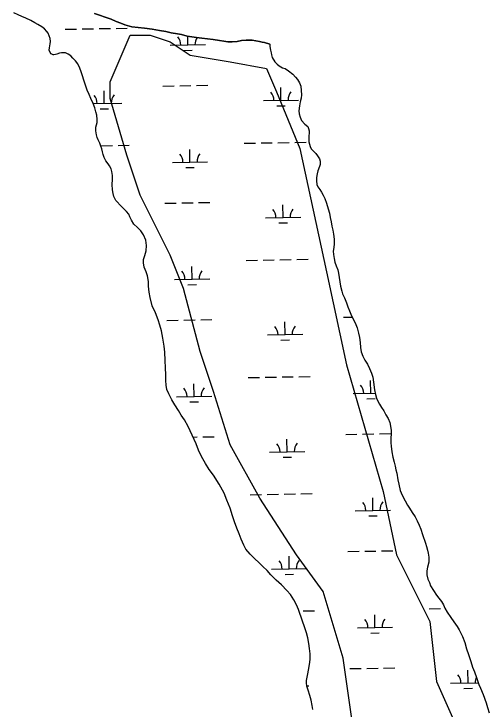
# Model space of a CAD drawing. Extents: x 3903937 to 3942190, y 260677 to 286651.
# Drawn here: x 3914122 to 3915471, y 272772 to 274746 of the extents above; entities that cross this region are included whole.
import ezdxf

# ---------------------------------------------------------------- set-up
doc = ezdxf.new("R2010")
doc.units = 0
for name, color, linetype in [('V-SITE-VEGE', 7, 'Continuous'), ('V-TOPO-SHOR', 7, 'Continuous'), ('V-WETL-SWMP', 7, 'Continuous')]:
    doc.layers.add(name, color=color, linetype=linetype)

msp = doc.modelspace()

# ---------------------------------------------------------------- linework, layer by layer
at = {"layer": 'V-SITE-VEGE'}
msp.add_lwpolyline([(3915094.7, 272651.8), (3915075.8, 272784.3), (3915056.8, 272916.7), (3915000.1, 273106), (3914924.4, 273210.1), (3914820.4, 273370.9), (3914735.3, 273522.3), (3914688, 273673.7), (3914650.2, 273787.2), (3914602.9, 273967), (3914565.1, 274061.6), (3914480, 274231.9), (3914442.1, 274345.5), (3914394.8, 274506.3), (3914394.8, 274553.7), (3914451.6, 274686.1), (3914508.3, 274686.1), (3914565.1, 274667.2), (3914621.8, 274629.4), (3914735.3, 274610.4), (3914839.3, 274591.5), (3914867.7, 274525.3), (3914933.9, 274364.4), (3915009.6, 274014.3), (3915066.3, 273749.4), (3915170.3, 273389.8), (3915208.2, 273210.1), (3915302.7, 273020.8), (3915321.6, 272850.5), (3915397.3, 272680.2)], dxfattribs=at)
at = {"layer": 'V-TOPO-SHOR'}
for points in [[(3914489.6, 274049.3), (3914493, 274060.4), (3914497.2, 274073.8), (3914498.6, 274088.4), (3914496.1, 274104.2), (3914490.1, 274119.1), (3914482.4, 274130.5), (3914472.5, 274139.4), (3914462.6, 274148.8), (3914455.7, 274160.2), (3914450.9, 274170.4), (3914447.7, 274177.8), (3914440.9, 274185.6), (3914433.3, 274193.5), (3914427.4, 274199.3), (3914411, 274216.9), (3914405.8, 274227.5), (3914403.3, 274236.1), (3914401.3, 274246.4), (3914401.1, 274261.7), (3914401.8, 274275.6), (3914401.7, 274287.8), (3914400, 274298.4), (3914397.9, 274305.9), (3914393.1, 274314.5), (3914389.1, 274320.4), (3914382.7, 274329), (3914377.5, 274338.4), (3914375.4, 274346.7), (3914373.4, 274354.9), (3914371.3, 274363.2), (3914368.5, 274370.7), (3914365.7, 274378.9), (3914361.2, 274389.1), (3914358.4, 274395.4), (3914356, 274402.9), (3914353.9, 274414.3), (3914354.6, 274424.9), (3914358, 274438), (3914358.3, 274446.1), (3914357.4, 274458.4), (3914354.6, 274468.6), (3914351, 274479.8), (3914346.5, 274491.7), (3914340.1, 274506.4), (3914335.3, 274517.2), (3914330, 274530), (3914324.2, 274546.5), (3914312.6, 274581.4), (3914308.5, 274592.4), (3914302.9, 274604.1), (3914296.5, 274612.8), (3914289.3, 274620.6), (3914283, 274626.8), (3914275.8, 274632.3), (3914267.9, 274635.3), (3914260.4, 274635.7), (3914256.5, 274635.6), (3914251.3, 274634.8), (3914243.9, 274632.4), (3914239.9, 274630.7), (3914235.2, 274629.9), (3914232.9, 274630.3), (3914227.3, 274633), (3914224.5, 274636.9), (3914222.1, 274643.2), (3914222.4, 274650.3), (3914224.7, 274661.7), (3914225.8, 274668.1), (3914224.9, 274676.3), (3914219.2, 274692), (3914215.2, 274696.3), (3914208.5, 274703.8), (3914200.5, 274710), (3914189.4, 274716.6), (3914181.1, 274721.2), (3914170, 274727.4), (3914155.7, 274734.4), (3914143.9, 274739), (3914133.6, 274743.3), (3914121.7, 274749.1)], [(3914848.4, 274660.6), (3914832.8, 274664.8), (3914826.1, 274666.3), (3914819.3, 274668.2), (3914809, 274670.1), (3914798.2, 274671.6), (3914790.7, 274671.9), (3914780.8, 274671.8), (3914768.1, 274670.5), (3914755.4, 274668), (3914741.5, 274666.7), (3914728.8, 274667), (3914718.1, 274668.8), (3914705, 274670.7), (3914687.5, 274673.3), (3914671.6, 274675.5), (3914654.9, 274677), (3914640.2, 274679.2), (3914627.1, 274680.7), (3914613.5, 274683.3), (3914597.6, 274687.5), (3914585.7, 274689.4), (3914568.2, 274692.8), (3914553.1, 274696.6), (3914535.2, 274699.6), (3914514.1, 274703.4), (3914492.2, 274705.9), (3914474.3, 274707.3), (3914456.5, 274710), (3914437, 274715.3), (3914425.4, 274719.6), (3914412.2, 274724.6), (3914397.5, 274731.2), (3914380.8, 274737), (3914364.8, 274742.4), (3914350.5, 274747.8)], [(3914848.4, 274660.6), (3914848.8, 274653.4), (3914850.1, 274643.1), (3914852.2, 274635.6), (3914853, 274630), (3914854.8, 274622.9)], [(3914854.8, 274622.9), (3914862.4, 274610.3), (3914869.2, 274603.6), (3914875.2, 274598.9), (3914884, 274593.5), (3914891.9, 274590.8), (3914901.4, 274585), (3914913.8, 274574.8), (3914921.4, 274567), (3914927, 274559.9), (3914932.6, 274550.1), (3914935.9, 274541), (3914937.6, 274528.8), (3914938.5, 274516.5), (3914937, 274506.6), (3914934.7, 274496.3), (3914932.9, 274485.2), (3914931, 274471.4), (3914931.5, 274462.3), (3914934, 274452.8), (3914938.4, 274443.4), (3914947.6, 274433.6), (3914956, 274426.1), (3914958, 274420.6), (3914959.6, 274414.7), (3914959.7, 274408), (3914959.4, 274400.1), (3914958.7, 274390.6), (3914959.2, 274382.7), (3914960.8, 274376.4), (3914963.2, 274370.1), (3914966.1, 274363.4), (3914971.3, 274357.5), (3914978.9, 274350.1), (3914984.1, 274343.4), (3914989.3, 274334.7), (3914990.9, 274328), (3914991, 274318.9), (3914989.1, 274312.6), (3914984.5, 274300.3), (3914982.6, 274292.4), (3914980.7, 274281.3), (3914980.4, 274272.6), (3914982.1, 274262.3), (3914984.5, 274255.6), (3914990.1, 274247.8), (3914994.6, 274240.3), (3914999.8, 274231.6), (3915004.2, 274222.2), (3915009.1, 274208.4), (3915014, 274192.6), (3915017.7, 274180), (3915019.8, 274168.2), (3915022.3, 274155.9), (3915024.4, 274143.7), (3915026.9, 274132.3), (3915028.9, 274121.2), (3915031.1, 274106.2), (3915031.2, 274093.2), (3915030.5, 274083.3), (3915028.6, 274073), (3915028.7, 274063.5), (3915030.8, 274052), (3915033.3, 274041.8), (3915036.5, 274031.1), (3915041, 274019.3), (3915043.1, 274009.8), (3915045.2, 273998), (3915049, 273973.1), (3915052.3, 273958.9), (3915054.7, 273951.4), (3915060, 273940.4), (3915066.4, 273925.8), (3915069.7, 273914.8), (3915074.2, 273903), (3915079.9, 273889.2), (3915090.7, 273868.7), (3915096, 273854.6), (3915100.5, 273839.6), (3915102.6, 273827.3), (3915104.7, 273813.1), (3915105.3, 273798.9), (3915107.3, 273787.1), (3915112.2, 273774.1), (3915117.9, 273762.6), (3915125.5, 273751.6), (3915131.1, 273739.4), (3915136.8, 273725.7), (3915140.5, 273714.6), (3915143, 273700.4), (3915145.2, 273679.1), (3915148.1, 273665.7), (3915150.9, 273655.4), (3915154.6, 273646.8), (3915159.8, 273638.1), (3915165.4, 273629.1), (3915171.9, 273619.6), (3915177.9, 273608.2), (3915183.9, 273597.2), (3915188.8, 273585.8), (3915191.3, 273575.9)], [(3914970.5, 272770.8), (3914968.4, 272782.6), (3914965.5, 272797.9), (3914962.2, 272811.3), (3914956.9, 272825.8), (3914953.3, 272837.6), (3914952.4, 272846.7), (3914952.7, 272853.4), (3914954.2, 272863.3), (3914956.5, 272872.4), (3914958.4, 272883), (3914961, 272899.2), (3914962.4, 272913.4), (3914962.6, 272928.8), (3914961.3, 272944.6), (3914958.8, 272958.7), (3914955.9, 272974.9), (3914952.2, 272989), (3914946.9, 273005.9), (3914940.8, 273022.4), (3914929.5, 273055.5), (3914923.8, 273068.4), (3914916.6, 273082.9), (3914906.6, 273097.4), (3914896.6, 273108.8), (3914881.5, 273124.8), (3914866, 273138.8), (3914851.6, 273153.7), (3914840.5, 273165.4), (3914828.9, 273177.1), (3914818.2, 273187.6), (3914804.9, 273200.3), (3914792.2, 273212.6), (3914780.6, 273226.2), (3914774.4, 273237.5), (3914766.7, 273255.2), (3914761.4, 273270.2), (3914755, 273286.5), (3914748.1, 273304.1), (3914742.8, 273320.7), (3914735.6, 273342.5), (3914726.4, 273365.4), (3914718.4, 273385.1), (3914704.5, 273411), (3914688.7, 273436.8), (3914676.3, 273453), (3914665.5, 273469.4), (3914654.6, 273489.2), (3914646.2, 273507.9), (3914638.9, 273525.6), (3914616.8, 273575), (3914605.6, 273593.4), (3914596.8, 273607.1), (3914589.2, 273620.1), (3914578.8, 273636.1), (3914570.3, 273650.7), (3914561.9, 273667.5), (3914556.3, 273680.1), (3914553.8, 273691.9), (3914553.2, 273705.7), (3914553.1, 273721.5), (3914552.1, 273741.2), (3914551.1, 273762.4), (3914550.1, 273785.7), (3914548, 273803), (3914544.6, 273825.1), (3914540.4, 273845.9), (3914535.9, 273862.1), (3914531.1, 273877.4), (3914523.4, 273897), (3914514.5, 273917.4), (3914508.4, 273940.7), (3914505.4, 273956), (3914504.1, 273972.9), (3914504, 273986.7), (3914501.1, 274002.1), (3914497, 274013.9), (3914491.7, 274027.2), (3914489.2, 274039.8), (3914489.6, 274049.3)], [(3915191.3, 273575.9), (3915193, 273562.9), (3915193.1, 273553.4), (3915192, 273542.3), (3915192.1, 273528.5), (3915193, 273518.6), (3915195.1, 273502.8), (3915197.3, 273487.8), (3915201, 273473.6), (3915204.2, 273462.2), (3915206.3, 273451.9), (3915208.8, 273442.1), (3915211.7, 273423.5), (3915214.2, 273410.9), (3915218.8, 273393.1), (3915224, 273380.1), (3915232.9, 273363.2), (3915239.3, 273351), (3915244.9, 273342.4), (3915252.6, 273330.6), (3915260.6, 273318.4), (3915266.6, 273307), (3915272.3, 273294.4), (3915277.2, 273283.4), (3915281.7, 273267.6), (3915290.2, 273243.2), (3915293.1, 273234.1), (3915295.9, 273223.9), (3915298, 273214.8), (3915300.1, 273203.3), (3915299.4, 273189.5), (3915296, 273175.6), (3915294.5, 273164.9), (3915294.2, 273153.9), (3915297.1, 273141.6), (3915301.2, 273131.4), (3915304.8, 273121.9), (3915313.3, 273108.6), (3915321.7, 273096), (3915328.1, 273087.4), (3915335.3, 273077.5), (3915341, 273068.1), (3915345.4, 273059.1), (3915351.8, 273047.7), (3915361.9, 273032.3), (3915371.1, 273019.8), (3915380.3, 273006.8), (3915385.9, 272997.4), (3915395.6, 272978.5), (3915401.7, 272961.2), (3915407, 272943.8), (3915412.7, 272927.3), (3915418.8, 272907.5), (3915423.7, 272891.4), (3915429, 272878), (3915434.7, 272861.8), (3915442, 272841.7), (3915446.9, 272831.9), (3915453.8, 272813.8), (3915462.3, 272790.1), (3915466.8, 272777.1), (3915470.9, 272761.8)]]:
    msp.add_lwpolyline(points, dxfattribs=at)
at = {"layer": 'V-WETL-SWMP'}
for p, q in [((3914267.6, 274702.7), (3914299.6, 274703.3)), ((3914315.6, 274703.6), (3914347.6, 274704.1)), ((3914363.6, 274704.4), (3914395.6, 274705)), ((3914411.6, 274705.3), (3914443.6, 274705.8)), ((3914615.8, 274658.1), (3914615.3, 274683)), ((3914565.8, 274657.2), (3914665.8, 274659)), ((3914604, 274642.5), (3914628, 274642.9)), ((3914378.2, 274492), (3914377.6, 274528)), ((3914544.4, 274541.4), (3914576.4, 274542)), ((3914592.4, 274542.2), (3914624.4, 274542.8)), ((3914640.4, 274543.1), (3914672.4, 274543.6)), ((3914880, 274500.9), (3914879.4, 274536.9)), ((3914346.6, 274491.5), (3914428.2, 274492.9)), ((3914830, 274500), (3914930, 274501.7)), ((3914868.3, 274485.2), (3914892.3, 274485.6)), ((3914366.5, 274476.4), (3914390.5, 274476.8)), ((3914369.5, 274371.8), (3914401.4, 274372.3)), ((3914417.4, 274372.6), (3914449.4, 274373.2)), ((3914775.3, 274378.9), (3914807.3, 274379.5)), ((3914823.3, 274379.8), (3914855.3, 274380.3)), ((3914871.3, 274380.6), (3914903.3, 274381.2)), ((3914919.3, 274381.5), (3914951.3, 274382)), ((3914621.6, 274325.5), (3914621, 274361.5)), ((3914571.6, 274324.6), (3914671.6, 274326.4)), ((3914609.9, 274309.8), (3914633.9, 274310.3)), ((3914550.3, 274208.8), (3914582.3, 274209.3)), ((3914598.3, 274209.6), (3914630.2, 274210.2)), ((3914646.2, 274210.5), (3914678.2, 274211)), ((3914885.9, 274168.2), (3914885.2, 274204.2)), ((3914835.9, 274167.4), (3914935.9, 274169.1)), ((3914874.1, 274152.6), (3914898.1, 274153)), ((3914781.2, 274046.3), (3914813.1, 274046.9)), ((3914829.1, 274047.1), (3914861.1, 274047.7)), ((3914877.1, 274048), (3914909.1, 274048.6)), ((3914925.1, 274048.8), (3914957.1, 274049.4)), ((3914627.5, 273992.8), (3914626.8, 274028.8)), ((3914577.5, 273992), (3914677.5, 273993.7)), ((3914615.8, 273977.2), (3914639.7, 273977.6)), ((3914556.1, 273876.1), (3914588.1, 273876.7)), ((3914604.1, 273877), (3914636.1, 273877.5)), ((3914652.1, 273877.8), (3914684.1, 273878.4)), ((3915057.9, 273885), (3915081.9, 273885.4)), ((3914891.7, 273835.6), (3914891.1, 273871.6)), ((3914841.7, 273834.7), (3914941.7, 273836.5)), ((3914880, 273820), (3914904, 273820.4)), ((3914835, 273714.5), (3914867, 273715.1)), ((3914883, 273715.4), (3914915, 273715.9)), ((3914931, 273716.2), (3914963, 273716.8)), ((3914633.3, 273660.2), (3914632.7, 273696.2)), ((3914787, 273713.7), (3914819, 273714.2)), ((3915135.2, 273669.1), (3915134.5, 273705.1)), ((3914583.3, 273659.3), (3914683.3, 273661.1)), ((3915085.2, 273668.2), (3915147.3, 273669.3)), ((3914621.6, 273644.6), (3914645.6, 273645)), ((3915123.4, 273653.4), (3915147.4, 273653.8)), ((3914630.4, 273544.7), (3914642, 273544.9)), ((3914658, 273545.2), (3914689.9, 273545.8)), ((3914897.6, 273503), (3914896.9, 273539)), ((3915063.8, 273552.4), (3915095.8, 273552.9)), ((3915111.8, 273553.2), (3915143.8, 273553.8)), ((3915159.8, 273554), (3915191.8, 273554.6)), ((3914847.6, 273502.1), (3914947.6, 273503.9)), ((3914885.9, 273487.3), (3914909.8, 273487.8)), ((3914792.9, 273381.1), (3914824.9, 273381.6)), ((3914840.9, 273381.9), (3914872.9, 273382.5)), ((3914888.8, 273382.7), (3914920.8, 273383.3)), ((3914936.8, 273383.6), (3914968.8, 273384.2)), ((3915141, 273336.4), (3915140.4, 273372.4)), ((3915091, 273335.6), (3915191, 273337.3)), ((3915129.3, 273320.8), (3915153.3, 273321.2)), ((3915165.6, 273221.4), (3915197.6, 273222)), ((3914903.4, 273170.4), (3914902.8, 273206.4)), ((3915069.7, 273219.7), (3915101.6, 273220.3)), ((3915117.6, 273220.6), (3915149.6, 273221.1)), ((3914853.4, 273169.5), (3914953.4, 273171.2)), ((3914891.7, 273154.7), (3914915.7, 273155.1)), ((3914942.7, 273051), (3914974.7, 273051.5)), ((3915300.5, 273057.3), (3915332.5, 273057.8)), ((3915146.9, 273003.8), (3915146.2, 273039.8)), ((3915096.9, 273002.9), (3915196.9, 273004.7)), ((3915135.1, 272988.2), (3915159.1, 272988.6)), ((3915075.5, 272887.1), (3915107.5, 272887.7)), ((3915123.5, 272887.9), (3915155.5, 272888.5)), ((3915171.5, 272888.8), (3915203.5, 272889.4)), ((3915411.1, 272846.6), (3915410.5, 272882.6)), ((3915361.1, 272845.7), (3915440.1, 272847.1)), ((3914953.2, 272838.5), (3914959.3, 272838.6)), ((3915399.4, 272830.9), (3915423.4, 272831.4))]:
    msp.add_line(p, q, dxfattribs=at)
for points in [[(3914505.4, 273956), (3914504.1, 273972.9), (3914504, 273986.7), (3914501.1, 274002.1), (3914497, 274013.9), (3914491.7, 274027.2), (3914489.2, 274039.8), (3914489.6, 274049.3), (3914493, 274060.4), (3914497.2, 274073.8), (3914498.6, 274088.4), (3914496.1, 274104.2), (3914490.1, 274119.1), (3914482.4, 274130.5), (3914472.5, 274139.4), (3914462.6, 274148.8), (3914455.7, 274160.2), (3914450.9, 274170.4), (3914447.7, 274177.8), (3914440.9, 274185.6), (3914433.3, 274193.5), (3914427.4, 274199.3), (3914411, 274216.9), (3914405.8, 274227.5), (3914403.3, 274236.1), (3914401.3, 274246.4), (3914401.1, 274261.7), (3914401.8, 274275.6), (3914401.7, 274287.8), (3914400, 274298.4), (3914397.9, 274305.9), (3914393.1, 274314.5), (3914389.1, 274320.4), (3914382.7, 274329), (3914377.5, 274338.4), (3914375.4, 274346.7), (3914373.4, 274354.9), (3914371.3, 274363.2), (3914368.5, 274370.7), (3914365.7, 274378.9), (3914361.2, 274389.1), (3914358.4, 274395.4), (3914356, 274402.9), (3914353.9, 274414.3), (3914354.6, 274424.9), (3914358, 274438), (3914358.3, 274446.1), (3914357.4, 274458.4), (3914354.6, 274468.6), (3914351, 274479.8), (3914346.5, 274491.7), (3914340.1, 274506.4), (3914335.3, 274517.2), (3914330, 274530), (3914324.2, 274546.5), (3914312.6, 274581.4), (3914308.5, 274592.4), (3914302.9, 274604.1), (3914296.5, 274612.8), (3914289.3, 274620.6), (3914283, 274626.8), (3914275.8, 274632.3), (3914267.9, 274635.3), (3914260.4, 274635.7), (3914256.5, 274635.6), (3914251.3, 274634.8), (3914243.9, 274632.4), (3914239.9, 274630.7), (3914235.2, 274629.9), (3914232.9, 274630.3), (3914227.3, 274633), (3914224.5, 274636.9), (3914222.1, 274643.2), (3914222.4, 274650.3), (3914224.7, 274661.7), (3914225.8, 274668.1), (3914224.9, 274676.3), (3914219.2, 274692), (3914215.2, 274696.3), (3914208.5, 274703.8), (3914200.5, 274710), (3914189.4, 274716.6), (3914181.1, 274721.2), (3914170, 274727.4), (3914155.7, 274734.4), (3914143.9, 274739), (3914133.6, 274743.3), (3914121.7, 274749.1)], [(3914350.5, 274747.8), (3914364.8, 274742.4), (3914380.8, 274737), (3914397.5, 274731.2), (3914412.2, 274724.6), (3914425.4, 274719.6), (3914437, 274715.3), (3914456.5, 274710), (3914474.3, 274707.3), (3914492.2, 274705.9), (3914514.1, 274703.4), (3914535.2, 274699.6), (3914553.1, 274696.6), (3914568.2, 274692.8), (3914585.7, 274689.4), (3914597.6, 274687.5), (3914613.5, 274683.3), (3914627.1, 274680.7), (3914640.2, 274679.2), (3914654.9, 274677), (3914671.6, 274675.5), (3914687.5, 274673.3), (3914705, 274670.7), (3914718.1, 274668.8), (3914728.8, 274667), (3914741.5, 274666.7), (3914755.4, 274668), (3914768.1, 274670.5), (3914780.8, 274671.8), (3914790.7, 274671.9), (3914798.2, 274671.6), (3914809, 274670.1), (3914819.3, 274668.2), (3914826.1, 274666.3), (3914832.8, 274664.8), (3914848.4, 274660.6), (3914848.8, 274653.4), (3914850.1, 274643.1)], [(3914850.1, 274643.1), (3914852.2, 274635.6), (3914853, 274630), (3914854.8, 274622.9), (3914862.4, 274610.3), (3914869.2, 274603.6), (3914875.2, 274598.9), (3914884, 274593.5), (3914891.9, 274590.8), (3914901.4, 274585), (3914913.8, 274574.8), (3914921.4, 274567), (3914927, 274559.9), (3914932.6, 274550.1), (3914935.9, 274541), (3914937.6, 274528.8), (3914938.5, 274516.5), (3914937, 274506.6), (3914934.7, 274496.3), (3914932.9, 274485.2), (3914931, 274471.4), (3914931.5, 274462.3), (3914934, 274452.8), (3914938.4, 274443.4), (3914947.6, 274433.6), (3914956, 274426.1), (3914958, 274420.6), (3914959.6, 274414.7), (3914959.7, 274408), (3914959.4, 274400.1), (3914958.7, 274390.6), (3914959.2, 274382.7), (3914960.8, 274376.4), (3914963.2, 274370.1), (3914966.1, 274363.4), (3914971.3, 274357.5), (3914978.9, 274350.1), (3914984.1, 274343.4), (3914989.3, 274334.7), (3914990.9, 274328), (3914991, 274318.9), (3914989.1, 274312.6), (3914984.5, 274300.3), (3914982.6, 274292.4), (3914980.7, 274281.3), (3914980.4, 274272.6), (3914982.1, 274262.3), (3914984.5, 274255.6), (3914990.1, 274247.8), (3914994.6, 274240.3), (3914999.8, 274231.6), (3915004.2, 274222.2), (3915009.1, 274208.4), (3915014, 274192.6), (3915017.7, 274180), (3915019.8, 274168.2), (3915022.3, 274155.9), (3915024.4, 274143.7), (3915026.9, 274132.3), (3915028.9, 274121.2), (3915031.1, 274106.2), (3915031.2, 274093.2), (3915030.5, 274083.3), (3915028.6, 274073), (3915028.7, 274063.5), (3915030.8, 274052), (3915033.3, 274041.8), (3915036.5, 274031.1), (3915041, 274019.3), (3915043.1, 274009.8), (3915045.2, 273998), (3915049, 273973.1), (3915052.3, 273958.9), (3915054.7, 273951.4), (3915060, 273940.4), (3915066.4, 273925.8), (3915069.7, 273914.8), (3915074.2, 273903), (3915079.9, 273889.2), (3915090.7, 273868.7), (3915096, 273854.6), (3915100.5, 273839.6), (3915102.6, 273827.3), (3915104.7, 273813.1), (3915105.3, 273798.9), (3915107.3, 273787.1), (3915112.2, 273774.1), (3915117.9, 273762.6), (3915125.5, 273751.6), (3915131.1, 273739.4), (3915136.8, 273725.7), (3915140.5, 273714.6), (3915143, 273700.4), (3915145.2, 273679.1), (3915148.1, 273665.7), (3915150.9, 273655.4), (3915154.6, 273646.8), (3915159.8, 273638.1), (3915165.4, 273629.1), (3915171.9, 273619.6), (3915177.9, 273608.2)], [(3914970.5, 272770.8), (3914968.4, 272782.6), (3914965.5, 272797.9), (3914962.2, 272811.3), (3914956.9, 272825.8), (3914953.3, 272837.6), (3914952.4, 272846.7), (3914952.7, 272853.4), (3914954.2, 272863.3), (3914956.5, 272872.4), (3914958.4, 272883), (3914961, 272899.2), (3914962.4, 272913.4), (3914962.6, 272928.8), (3914961.3, 272944.6), (3914958.8, 272958.7), (3914955.9, 272974.9), (3914952.2, 272989), (3914946.9, 273005.9), (3914940.8, 273022.4), (3914929.5, 273055.5), (3914923.8, 273068.4), (3914916.6, 273082.9), (3914906.6, 273097.4), (3914896.6, 273108.8), (3914881.5, 273124.8), (3914866, 273138.8), (3914851.6, 273153.7), (3914840.5, 273165.4), (3914828.9, 273177.1), (3914818.2, 273187.6), (3914804.9, 273200.3), (3914792.2, 273212.6), (3914780.6, 273226.2), (3914774.4, 273237.5), (3914766.7, 273255.2), (3914761.4, 273270.2), (3914755, 273286.5), (3914748.1, 273304.1), (3914742.8, 273320.7), (3914735.6, 273342.5), (3914726.4, 273365.4), (3914718.4, 273385.1), (3914704.5, 273411), (3914688.7, 273436.8), (3914676.3, 273453), (3914665.5, 273469.4), (3914654.6, 273489.2), (3914646.2, 273507.9), (3914638.9, 273525.6), (3914616.8, 273575), (3914605.6, 273593.4), (3914596.8, 273607.1), (3914589.2, 273620.1), (3914578.8, 273636.1), (3914570.3, 273650.7), (3914561.9, 273667.5), (3914556.3, 273680.1), (3914553.8, 273691.9), (3914553.2, 273705.7), (3914553.1, 273721.5), (3914552.1, 273741.2), (3914551.1, 273762.4), (3914550.1, 273785.7), (3914548, 273803), (3914544.6, 273825.1), (3914540.4, 273845.9), (3914535.9, 273862.1), (3914531.1, 273877.4), (3914523.4, 273897), (3914514.5, 273917.4), (3914508.4, 273940.7), (3914505.4, 273956)], [(3915177.9, 273608.2), (3915183.9, 273597.2), (3915188.8, 273585.8), (3915191.3, 273575.9), (3915193, 273562.9), (3915193.1, 273553.4), (3915192, 273542.3), (3915192.1, 273528.5), (3915193, 273518.6), (3915195.1, 273502.8), (3915197.3, 273487.8), (3915201, 273473.6), (3915204.2, 273462.2), (3915206.3, 273451.9), (3915208.8, 273442.1), (3915211.7, 273423.5), (3915214.2, 273410.9), (3915218.8, 273393.1), (3915224, 273380.1), (3915232.9, 273363.2), (3915239.3, 273351), (3915245, 273342.4), (3915252.6, 273330.6), (3915260.6, 273318.4), (3915266.6, 273307), (3915272.3, 273294.4), (3915277.2, 273283.4), (3915281.7, 273267.6), (3915290.2, 273243.2), (3915293.1, 273234.1), (3915295.9, 273223.9), (3915298, 273214.8), (3915300.1, 273203.3), (3915299.4, 273189.5), (3915296, 273175.6), (3915294.5, 273164.9), (3915294.2, 273153.9), (3915297.1, 273141.6), (3915301.2, 273131.4), (3915304.8, 273121.9), (3915313.3, 273108.6), (3915321.7, 273096), (3915328.1, 273087.4), (3915335.3, 273077.5), (3915341, 273068.1), (3915345.4, 273059.1), (3915351.8, 273047.7), (3915361.9, 273032.3), (3915371.1, 273019.8), (3915380.3, 273006.8), (3915385.9, 272997.4), (3915395.6, 272978.5), (3915401.7, 272961.2), (3915407, 272943.8), (3915412.7, 272927.3), (3915418.8, 272907.5), (3915423.7, 272891.4), (3915429, 272878), (3915434.7, 272861.8), (3915442, 272841.7), (3915446.9, 272831.9), (3915453.8, 272813.8), (3915462.3, 272790.1), (3915466.8, 272777.1), (3915470.9, 272761.8)]]:
    msp.add_lwpolyline(points, dxfattribs=at)
for centre, start, end in [((3914560.5, 274657.6), 0.2366, 41.7802), ((3914671, 274659.5), 146.5271, 181.7802), ((3914935.2, 274502.3), 140.2366, 181.7802), ((3914322.9, 274491.5), 0.2366, 41.7802), ((3914433.4, 274493.5), 140.2366, 181.7802), ((3914824.8, 274500.4), 0.2366, 41.7802), ((3914566.4, 274325), 0.2366, 41.7802), ((3914676.9, 274326.9), 140.2366, 181.7802), ((3914830.6, 274167.7), 0.2366, 41.7802), ((3914941.1, 274169.7), 140.2366, 181.7802), ((3914572.2, 273992.4), 0.2366, 41.7802), ((3914682.7, 273994.3), 140.2366, 181.7802), ((3914836.5, 273835.1), 0.2366, 41.7802), ((3914946.9, 273837.1), 140.2366, 181.7802), ((3914578.1, 273659.7), 0.2366, 41.7802), ((3914688.6, 273661.7), 140.2366, 181.7802), ((3915079.9, 273668.6), 0.2366, 41.7802), ((3914842.3, 273502.5), 0.2366, 41.7802), ((3914952.8, 273504.4), 140.2366, 181.7802), ((3915085.8, 273335.9), 0.2366, 41.7802), ((3915196.2, 273337.9), 140.2366, 181.7802), ((3914848.2, 273169.9), 0.2366, 41.7802), ((3914958.7, 273171.8), 140.2366, 181.7802), ((3915091.6, 273003.3), 0.2366, 41.7802), ((3915202.1, 273005.3), 140.2366, 181.7802), ((3915355.9, 272846.1), 0.2366, 41.7802), ((3915466.3, 272848), 155.1678, 181.7802)]:
    msp.add_arc(centre, 35.2, start, end, dxfattribs=at)

doc.saveas('drawing.dxf')
